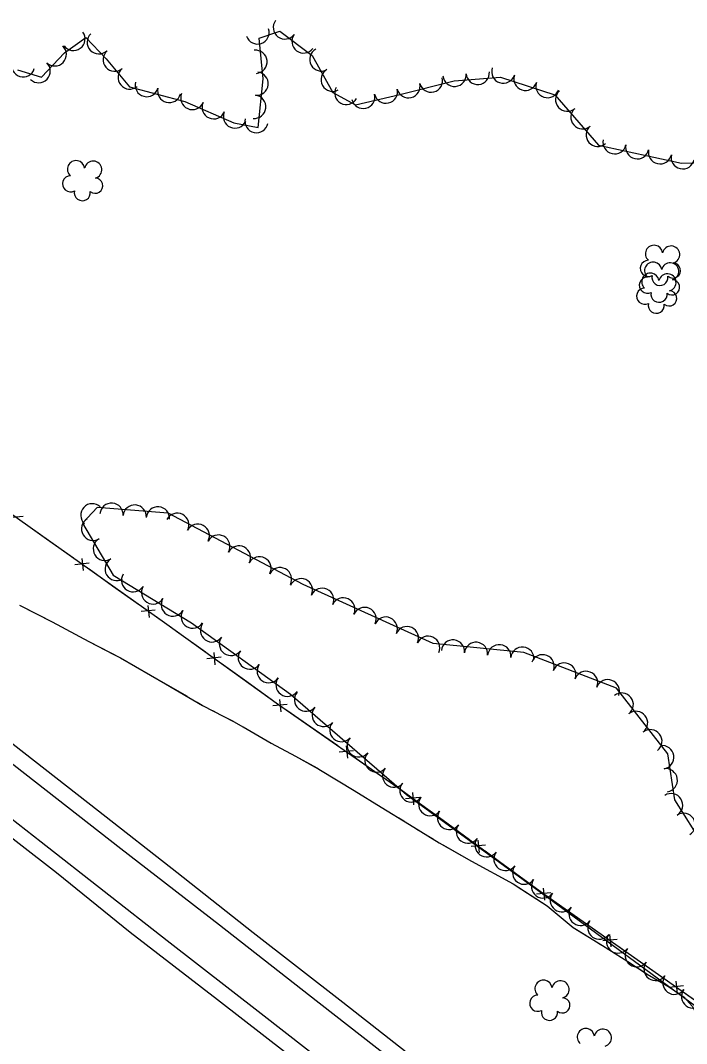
# Model space of a CAD drawing. Extents: x 353423 to 364002, y 127000 to 201942.
# Drawn here: x 358973.5 to 359202.5, y 133201.9 to 133553.8 of the extents above; entities that cross this region are included whole.
import ezdxf

# ---------------------------------------------------------------- set-up
doc = ezdxf.new("R2010")
doc.units = 0
for name, color, linetype in [('E_DTM_SlopeBottom', 7, 'Continuous'), ('E_DTM_SlopeTop', 7, 'Continuous'), ('E_FEN_Generic', 7, 'Continuous'), ('E_STRUCT_WingWall', 7, 'Continuous')]:
    doc.layers.add(name, color=color, linetype=linetype)

msp = doc.modelspace()

# ---------------------------------------------------------------- linework, layer by layer
at = {"layer": 'E_DTM_SlopeBottom'}
for p, q in [((358974.41, 133383.23), (358969.5, 133382.76)), ((358995.1, 133364.56), (358994.66, 133368.76)), ((358997.12, 133367.1), (358992.21, 133366.61)), ((359019.83, 133350.96), (359014.92, 133350.47)), ((359017.81, 133348.42), (359017.37, 133352.62)), ((359040.46, 133332.21), (359040.04, 133336.42)), ((359042.49, 133334.74), (359037.58, 133334.28)), ((359063.14, 133315.99), (359062.66, 133320.19)), ((359065.13, 133318.55), (359060.23, 133318.02)), ((359087.98, 133302.62), (359083.08, 133302.08)), ((359085.99, 133300.06), (359085.51, 133304.26)), ((359108.75, 133284.04), (359108.36, 133288.25)), ((359110.79, 133286.55), (359105.88, 133286.13)), ((359133.3, 133270.13), (359128.39, 133269.71)), ((359131.25, 133267.61), (359130.86, 133271.83)), ((359155.8, 133253.71), (359150.89, 133253.29)), ((359153.79, 133251.2), (359153.33, 133255.4)), ((359176.59, 133235.18), (359176.12, 133239.38)), ((359178.59, 133237.73), (359173.69, 133237.22)), ((359201.38, 133221.71), (359196.48, 133221.2)), ((359199.38, 133219.16), (359198.92, 133223.36))]:
    msp.add_line(p, q, dxfattribs=at)
for points in [[(359601.35, 133044.36), (359569.19, 133027.16), (359549.21, 133016.04), (359526.01, 133003.38), (359513, 132996.71), (359478.58, 133021.06), (359423.86, 133060.42), (359387.11, 133087.24), (359339.85, 133121.07), (359292.97, 133154.62), (359247.78, 133187.48), (359210.3, 133213.32), (359153.39, 133253.32), (359104.72, 133288.83), (359062.23, 133318.45), (359023.79, 133346.01), (358972.44, 133382.5), (358906.72, 133429.55), (358880.15, 133465.01), (358836.43, 133525.4)], [(358982.46, 133375.38), (358974.35, 133381.15)], [(358991.69, 133368.82), (358982.46, 133375.38)], [(359005.17, 133359.24), (358997.05, 133365.01)], [(359014.4, 133352.68), (359005.17, 133359.24)], [(359027.87, 133343.08), (359023.79, 133346.01), (359019.76, 133348.87)], [(359037.07, 133336.49), (359027.87, 133343.08)], [(359050.51, 133326.85), (359042.42, 133332.65)], [(359059.71, 133320.26), (359050.51, 133326.85)], [(359073.26, 133310.76), (359065.09, 133316.46)], [(359082.54, 133304.29), (359073.26, 133310.76)], [(359096.11, 133294.83), (359087.94, 133300.53)], [(359105.39, 133288.34), (359104.72, 133288.83), (359096.11, 133294.83)], [(359118.75, 133278.6), (359110.7, 133284.46)], [(359127.89, 133271.92), (359118.75, 133278.6)], [(359141.25, 133262.17), (359133.21, 133268.04)], [(359150.4, 133255.5), (359141.25, 133262.17)], [(359163.89, 133245.94), (359155.75, 133251.66)], [(359173.15, 133239.43), (359163.89, 133245.94)], [(359186.68, 133229.92), (359178.54, 133235.64)], [(359195.95, 133223.41), (359186.68, 133229.92)], [(359209.48, 133213.89), (359201.33, 133219.62)]]:
    msp.add_lwpolyline(points, dxfattribs=at)
at = {"layer": 'E_DTM_SlopeTop'}
for points in [[(359230.99, 133095.09), (359201.56, 133117.92), (359173.01, 133140.35), (359137.76, 133167.58), (359104.31, 133193.79), (359072.49, 133218.64), (359041.92, 133242.65), (359008.03, 133268.92), (358971.26, 133297.5), (358932.54, 133327.72), (358903.23, 133350.93), (358883.22, 133367.32), (358865.29, 133382.23), (358840.57, 133403.44), (358817.78, 133424.11), (358792.71, 133447.37), (358769.66, 133469.26), (358746.72, 133491.15), (358721.52, 133516.34), (358709.12, 133529.01)], [(359214.95, 133081.67), (359188.29, 133102.25), (359161.04, 133123.5), (359127.7, 133149.27), (359099.63, 133171.36), (359072.93, 133192.27), (359041.16, 133216.9), (359011.24, 133240.07), (358985.85, 133260.57), (358961.05, 133279.8), (358934.29, 133300.54), (358901.22, 133326.52), (358872.33, 133348.9), (358847.95, 133369.99), (358826.22, 133388.83), (358803.97, 133409.23), (358778.42, 133432.76), (358756.35, 133454.09), (358727.22, 133481.77), (358702.08, 133507.06), (358684.91, 133524.83)], [(359220.27, 133084.11), (359192.21, 133106.15), (359163.16, 133128.64), (359128.29, 133155.7), (359095.22, 133181.79), (359056.28, 133212.12), (359023.91, 133237.2), (358980.57, 133271.13), (358943.58, 133300.1), (358914.97, 133322.2), (358879.78, 133349.98), (358859.73, 133366.7), (358839.41, 133384.19), (358819.76, 133401.67), (358795.18, 133424.2), (358768.98, 133449.07), (358743.33, 133473.66), (358717.8, 133498.57), (358691.64, 133525.31)], [(359213.31, 133115.24), (359183.61, 133138.29), (359157.94, 133158.52), (359132.86, 133178.08), (359106.05, 133198.94), (359084.35, 133216.02), (359053.51, 133240.03), (359027.18, 133260.71), (359000.32, 133281.79), (358970.95, 133304.73), (358941.3, 133327.57), (358914.21, 133348.81), (358887.41, 133370.22), (358865.13, 133389.01), (358845.31, 133406.5), (358824.96, 133424.87), (358804.99, 133443.46), (358779.82, 133467.05), (358758.56, 133487.42), (358740.24, 133505.32), (358719.81, 133525.68)]]:
    msp.add_lwpolyline(points, dxfattribs=at)
at = {"layer": 'E_FEN_Generic'}
for points in [[(358972.5, 133536.76), (358980.67, 133534.3), (358988.64, 133542.63), (358995.93, 133547.95), (359002.92, 133540.57), (359010.98, 133530.94), (359030.01, 133525.94), (359046.86, 133518.62), (359055.21, 133516.92), (359056.94, 133533.7), (359055.57, 133547.65), (359062.67, 133550.05), (359073.75, 133541.74), (359080.81, 133529.02), (359088.65, 133524.73), (359103.94, 133528.27), (359122.59, 133532.96), (359138.46, 133534.33), (359157.24, 133528.16)], [(359157.24, 133528.16), (359172.21, 133510.94), (359200.76, 133504.69), (359233.85, 133505.64)], [(359205.12, 133275.22), (359198.43, 133285.76), (359196.08, 133301.58), (359178.4, 133324.18), (359146.56, 133336.35), (359115.4, 133339.52), (359070.64, 133359.79), (359024.25, 133384.33), (358999.86, 133386.28), (358994.85, 133380.94), (359005.39, 133362.95), (359032.25, 133346.55), (359066.26, 133322.05), (359106.2, 133287.61), (359154.27, 133252.52), (359207.53, 133213.44)]]:
    msp.add_lwpolyline(points, dxfattribs=at)
for centre, radius, start, end in [((359064.39, 133551.38), 4, 143.1407, 323.1254), ((358991.68, 133547.45), 4, 216.1426, 36.1273), ((359000.39, 133546.29), 4, 133.471, 313.4557), ((359054.97, 133549.66), 4, 198.6417, 18.6263), ((359070.79, 133546.58), 4, 143.1407, 323.1254), ((358985.26, 133542.13), 4, 226.272, 46.2567), ((359005.88, 133540.3), 4, 129.9501, 309.9348), ((359054.26, 133539.57), 4, 275.6157, 95.6004), ((359076.91, 133540.37), 4, 119.0176, 299.0023), ((358974.4, 133538.37), 4, 163.3188, 343.3035), ((358979.73, 133536.35), 4, 226.272, 46.2567), ((359011.01, 133534.16), 4, 129.9501, 309.9348), ((359139.47, 133536.2), 4, 161.8279, 341.8125), ((359054.66, 133532.03), 4, 264.1209, 84.1055), ((359080.79, 133533.38), 4, 119.0176, 299.0023), ((359114.62, 133533.12), 4, 194.1413, 14.126), ((359122.72, 133535.08), 4, 184.9161, 4.9008), ((359130.69, 133535.76), 4, 184.9161, 4.9008), ((359147.07, 133533.7), 4, 161.8279, 341.8125), ((359016.88, 133531.56), 4, 165.2949, 345.2796), ((359024.62, 133529.52), 4, 165.2949, 345.2796), ((359085.48, 133528.85), 4, 151.321, 331.3057), ((359099.13, 133529.3), 4, 193.0263, 13.011), ((359106.86, 133531.16), 4, 194.1413, 14.126), ((359154.67, 133531.21), 4, 161.8279, 341.8125), ((359032.56, 133527.12), 4, 156.502, 336.4867), ((359053.84, 133524.07), 4, 264.1209, 84.1055), ((359091.33, 133527.5), 4, 193.0263, 13.011), ((359161.44, 133526.52), 4, 131.0087, 310.9934), ((359039.9, 133523.93), 4, 156.502, 336.4867), ((359166.69, 133520.48), 4, 131.0087, 310.9934), ((359047.23, 133520.74), 4, 156.502, 336.4867), ((359054.62, 133519.17), 4, 168.4933, 348.478), ((359171.94, 133514.44), 4, 131.0087, 310.9934), ((359177.71, 133511.88), 4, 167.6464, 347.631), ((359185.53, 133510.17), 4, 167.6464, 347.631), ((359193.34, 133508.45), 4, 167.6464, 347.631), ((358992.6, 133502.61), 2.97, 7.7946, 229.0284), ((358998.46, 133502.44), 2.97, 285.4454, 168.4187), ((359201.16, 133506.74), 4, 167.6464, 347.631), ((358990.69, 133497.59), 2.78, 90.7655, 298.5384), ((358999.16, 133496.96), 2.61, 230.1506, 88.0832), ((358994.73, 133494.55), 2.78, 167.4425, 8.4535), ((359191.31, 133473.5), 2.97, 7.0782, 228.3121), ((359197.16, 133473.25), 2.97, 284.7291, 167.7023), ((359189.33, 133468.5), 2.78, 90.0491, 297.8221), ((359190.99, 133467.72), 2.97, 7.0782, 228.3121), ((359196.84, 133467.47), 2.97, 284.7291, 167.7023), ((359197.8, 133467.77), 2.61, 229.4343, 87.3669), ((359190.04, 133463.93), 2.97, 7.0782, 228.3121), ((359195.89, 133463.68), 2.97, 284.7291, 167.7023), ((359189.01, 133462.72), 2.78, 90.0491, 297.8221), ((359193.34, 133465.41), 2.78, 166.7261, 7.7372), ((359197.48, 133461.98), 2.61, 229.4343, 87.3669), ((359188.07, 133458.93), 2.78, 90.0491, 297.8221), ((359193.02, 133459.63), 2.78, 166.7261, 7.7372), ((359196.53, 133458.2), 2.61, 229.4343, 87.3669), ((359192.07, 133455.84), 2.78, 166.7261, 7.7372), ((358998.19, 133383.59), 4, 46.837, 226.8217), ((359004.78, 133383.79), 4, 355.4451, 175.4298), ((359012.76, 133383.15), 4, 355.4451, 175.4298), ((359020.73, 133382.52), 4, 355.4451, 175.4298), ((358998.46, 133378.92), 4, 120.3848, 300.3694), ((359027.37, 133380.32), 4, 332.1252, 152.1099), ((359034.44, 133376.57), 4, 332.1252, 152.1099), ((359002.5, 133372.02), 4, 120.3848, 300.3694), ((359041.51, 133372.83), 4, 332.1252, 152.1099), ((359048.58, 133369.09), 4, 332.1252, 152.1099), ((359006.55, 133365.12), 4, 120.3848, 300.3694), ((359055.65, 133365.35), 4, 332.1252, 152.1099), ((359062.72, 133361.61), 4, 332.1252, 152.1099), ((359012.21, 133361.24), 4, 148.5872, 328.5719), ((359069.91, 133357.82), 4, 335.6412, 155.6258), ((359019.04, 133357.07), 4, 148.5872, 328.5719), ((359077.2, 133354.52), 4, 335.6412, 155.6258), ((359025.86, 133352.9), 4, 148.5872, 328.5719), ((359084.48, 133351.22), 4, 335.6412, 155.6258), ((359032.69, 133348.73), 4, 148.5872, 328.5719), ((359091.77, 133347.92), 4, 335.6412, 155.6258), ((359099.06, 133344.62), 4, 335.6412, 155.6258), ((359039.34, 133344.01), 4, 144.2383, 324.223), ((359106.34, 133341.32), 4, 335.6412, 155.6258), ((359045.83, 133339.34), 4, 144.2383, 324.223), ((359113.63, 133338.02), 4, 335.6412, 155.6258), ((359122.16, 133336.73), 4, 354.2063, 174.191), ((359130.11, 133335.92), 4, 354.2063, 174.191), ((359052.32, 133334.66), 4, 144.2383, 324.223), ((359138.07, 133335.11), 4, 354.2063, 174.191), ((359146.03, 133334.3), 4, 354.2063, 174.191), ((359152.99, 133331.65), 4, 339.0992, 159.0839), ((359058.81, 133329.99), 4, 144.2383, 324.223), ((359160.46, 133328.8), 4, 339.0992, 159.0839), ((359167.93, 133325.94), 4, 339.0992, 159.0839), ((359065.3, 133325.31), 4, 144.2383, 324.223), ((359175.4, 133323.09), 4, 339.0992, 159.0839), ((359071.65, 133320.16), 4, 139.2395, 319.2242), ((359180.19, 133318.49), 4, 308.025, 128.0097), ((359077.71, 133314.94), 4, 139.2395, 319.2242), ((359185.12, 133312.19), 4, 308.025, 128.0097), ((359083.77, 133309.71), 4, 139.2395, 319.2242), ((359190.05, 133305.89), 4, 308.025, 128.0097), ((359089.82, 133304.49), 4, 139.2395, 319.2242), ((359095.88, 133299.27), 4, 139.2395, 319.2242), ((359194.14, 133300.39), 4, 278.4838, 98.4685), ((359101.94, 133294.04), 4, 139.2395, 319.2242), ((359195.32, 133292.48), 4, 278.4838, 98.4685), ((359107.89, 133288.96), 4, 143.8823, 323.867), ((359197.15, 133283.88), 4, 302.3878, 122.3725), ((359114.36, 133284.24), 4, 143.8823, 323.867), ((359120.82, 133279.53), 4, 143.8823, 323.867), ((359201.43, 133277.13), 4, 302.3878, 122.3725), ((359127.28, 133274.81), 4, 143.8823, 323.867), ((359133.74, 133270.1), 4, 143.8823, 323.867), ((359140.2, 133265.38), 4, 143.8823, 323.867), ((359146.66, 133260.67), 4, 143.8823, 323.867), ((359153.12, 133255.95), 4, 143.8823, 323.867), ((359159.58, 133251.22), 4, 143.7403, 323.7249), ((359166.03, 133246.49), 4, 143.7403, 323.7249), ((359172.48, 133241.76), 4, 143.7403, 323.7249), ((359178.93, 133237.02), 4, 143.7403, 323.7249), ((359185.38, 133232.29), 4, 143.7403, 323.7249), ((359191.83, 133227.56), 4, 143.7403, 323.7249), ((359198.28, 133222.83), 4, 143.7403, 323.7249), ((359153.3, 133220.75), 2.97, 7.0782, 228.3121), ((359159.15, 133220.5), 2.97, 284.7291, 167.7023), ((359204.72, 133218.1), 4, 143.7403, 323.7249), ((359151.32, 133215.75), 2.78, 90.0491, 297.8221), ((359159.78, 133215.02), 2.61, 229.4343, 87.3669), ((359155.33, 133212.66), 2.78, 166.7261, 7.7372), ((359167.85, 133204.13), 2.97, 7.0782, 228.3121), ((359173.7, 133203.88), 2.97, 284.7291, 167.7023)]:
    msp.add_arc(centre, radius, start, end, dxfattribs=at)
at = {"layer": 'E_STRUCT_WingWall'}
for points in [[(358973.16, 133352.72), (358984.36, 133346.9), (358996.92, 133340.24), (359007.85, 133334.53), (359023.35, 133325.67), (359036.07, 133318.23), (359046.99, 133312.53), (359059.65, 133305.2), (359068.07, 133300.76), (359076.64, 133295.98), (359088.15, 133288.94), (359097.53, 133283.21), (359107.24, 133277.26), (359117.44, 133270.97), (359128.52, 133264.66), (359142.88, 133256.8), (359154.6, 133249.27), (359163.52, 133241.84), (359173.55, 133235.6), (359182.28, 133230.11), (359188.93, 133225.8), (359196.08, 133221.66), (359201.58, 133217.98), (359204.39, 133214.73)], [(358974.56, 133351.99), (358976.33, 133351.07)], [(358979.88, 133349.22), (358984.36, 133346.9), (358996.92, 133340.24), (359005.55, 133335.73)], [(359005.55, 133335.73), (359007.85, 133334.53), (359023.35, 133325.67), (359030.73, 133321.35)], [(359034.18, 133319.33), (359035.91, 133318.32)], [(359039.45, 133316.46), (359041.23, 133315.54)], [(359044.77, 133313.69), (359046.55, 133312.76)], [(359050.02, 133310.78), (359059.65, 133305.2), (359068.07, 133300.76), (359075.36, 133296.69)], [(359075.36, 133296.69), (359076.64, 133295.98), (359088.15, 133288.94), (359097.53, 133283.21), (359100.14, 133281.62)], [(359103.55, 133279.52), (359105.25, 133278.48)], [(359108.66, 133276.38), (359110.36, 133275.33)], [(359113.77, 133273.23), (359115.47, 133272.18)], [(359118.9, 133270.13), (359128.52, 133264.66), (359142.88, 133256.8), (359144.2, 133255.96)], [(359144.2, 133255.96), (359154.6, 133249.27), (359163.52, 133241.84), (359167.79, 133239.19)], [(359171.18, 133237.08), (359172.88, 133236.02)], [(359176.27, 133233.89), (359177.96, 133232.83)], [(359181.34, 133230.69), (359182.28, 133230.11), (359183.03, 133229.62)], [(359186.39, 133227.45), (359188.93, 133225.8), (359196.08, 133221.66), (359201.58, 133217.98), (359204.39, 133214.73), (359206.37, 133211.28), (359207.27, 133208.61)]]:
    msp.add_lwpolyline(points, dxfattribs=at)

doc.saveas('drawing.dxf')
